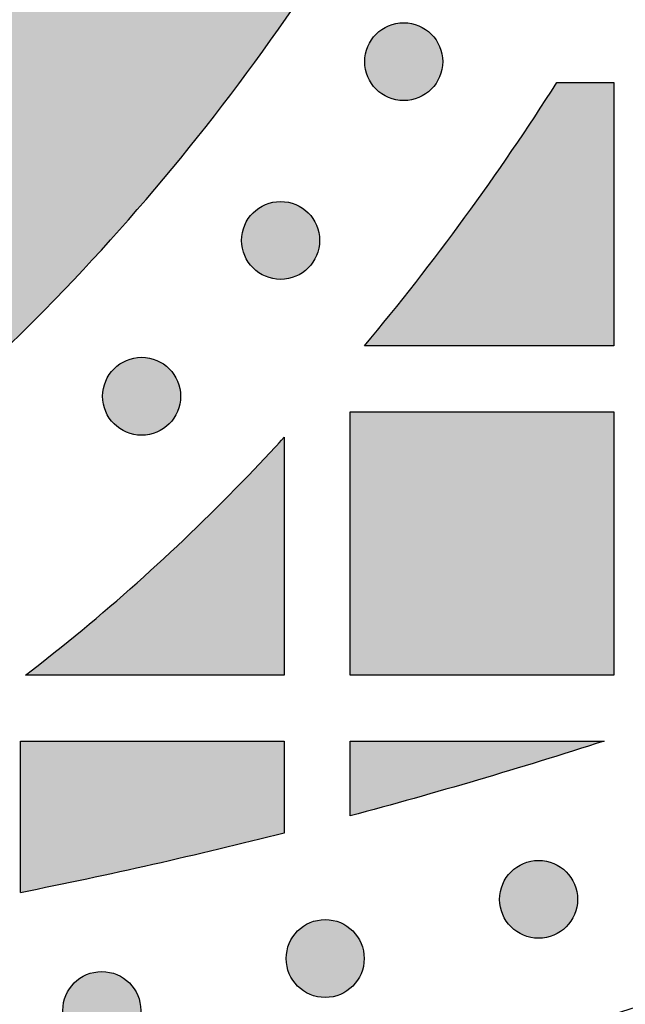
# Model space of a CAD drawing. Header units: millimetres. Extents: x -3873 to -97, y 912 to 4165.
# Tile 403 of 656: x -1608 to -1581, y 2670 to 2714. Entities that reach past the tile are written whole.
import ezdxf

# ---------------------------------------------------------------- set-up
doc = ezdxf.new("R2010")
doc.units = ezdxf.units.MM
doc.layers.add('pattern', color=7, linetype='Continuous', true_color=0x000000)

msp = doc.modelspace()

# ---------------------------------------------------------------- hatches: boundary and pattern name
at = {"layer": 'pattern'}
for points in [[(-1627.374, 2686.557), (-1625.959, 2687.297), (-1624.558, 2688.068), (-1623.172, 2688.868), (-1621.8, 2689.698), (-1620.445, 2690.556), (-1619.107, 2691.443), (-1617.787, 2692.358), (-1616.486, 2693.3), (-1615.205, 2694.269), (-1613.945, 2695.264), (-1612.706, 2696.284), (-1611.488, 2697.329), (-1610.294, 2698.398), (-1609.124, 2699.49), (-1607.977, 2700.605), (-1606.856, 2701.742), (-1605.178, 2703.519), (-1603.539, 2705.34), (-1601.942, 2707.203), (-1600.387, 2709.106), (-1598.877, 2711.049), (-1597.413, 2713.028), (-1595.996, 2715.044), (-1594.628, 2717.093), (-1593.309, 2719.175), (-1592.041, 2721.288), (-1590.824, 2723.429), (-1589.661, 2725.596), (-1588.551, 2727.789), (-1587.496, 2730.004), (-1586.495, 2732.24), (-1585.55, 2734.495), (-1591.943, 2751.184), (-1596.673, 2739), (-1597.507, 2737.01), (-1598.39, 2735.036), (-1599.322, 2733.08), (-1600.302, 2731.144), (-1601.329, 2729.23), (-1602.403, 2727.34), (-1603.522, 2725.475), (-1604.687, 2723.637), (-1605.895, 2721.827), (-1607.146, 2720.048), (-1608.439, 2718.3), (-1609.772, 2716.585), (-1611.144, 2714.904), (-1612.555, 2713.26), (-1614.001, 2711.652), (-1615.483, 2710.083), (-1616.431, 2709.122), (-1617.4, 2708.179), (-1618.39, 2707.256), (-1619.4, 2706.352), (-1620.428, 2705.469), (-1621.476, 2704.606), (-1622.542, 2703.765), (-1623.625, 2702.946), (-1624.725, 2702.15), (-1625.841, 2701.376), (-1626.972, 2700.626), (-1628.117, 2699.901), (-1629.277, 2699.199), (-1630.449, 2698.523), (-1631.634, 2697.871), (-1632.829, 2697.245), (-1634.103, 2696.618), (-1635.399, 2696.027), (-1636.715, 2695.473), (-1638.049, 2694.957), (-1639.401, 2694.479), (-1640.768, 2694.041), (-1642.148, 2693.643), (-1643.541, 2693.287), (-1644.943, 2692.971), (-1646.353, 2692.697), (-1647.77, 2692.466), (-1649.191, 2692.277), (-1650.614, 2692.129), (-1652.038, 2692.025), (-1653.461, 2691.962), (-1654.88, 2691.941), (-1656.3, 2691.963), (-1657.723, 2692.027), (-1659.146, 2692.133), (-1660.57, 2692.281), (-1661.99, 2692.471), (-1663.407, 2692.704), (-1664.817, 2692.979), (-1666.219, 2693.295), (-1667.611, 2693.653), (-1668.991, 2694.052), (-1670.357, 2694.491), (-1671.709, 2694.97), (-1673.043, 2695.487), (-1674.358, 2696.043), (-1675.653, 2696.635), (-1676.927, 2697.263), (-1678.122, 2697.889), (-1679.306, 2698.542), (-1680.478, 2699.219), (-1681.637, 2699.922), (-1682.782, 2700.648), (-1683.912, 2701.399), (-1685.028, 2702.173), (-1686.127, 2702.971), (-1687.209, 2703.791), (-1688.274, 2704.632), (-1689.321, 2705.496), (-1690.35, 2706.38), (-1691.358, 2707.285), (-1692.347, 2708.209), (-1693.316, 2709.152), (-1694.263, 2710.114), (-1695.744, 2711.684), (-1697.189, 2713.293), (-1698.598, 2714.939), (-1699.969, 2716.621), (-1701.301, 2718.336), (-1702.592, 2720.085), (-1703.842, 2721.866), (-1705.049, 2723.676), (-1706.212, 2725.515), (-1707.33, 2727.381), (-1708.402, 2729.272), (-1709.428, 2731.187), (-1710.406, 2733.124), (-1711.336, 2735.08), (-1712.218, 2737.055), (-1713.051, 2739.046), (-1717.77, 2751.234), (-1724.176, 2734.55), (-1723.233, 2732.294), (-1722.235, 2730.057), (-1721.181, 2727.841), (-1720.073, 2725.648), (-1718.911, 2723.479), (-1717.697, 2721.337), (-1716.43, 2719.224), (-1715.113, 2717.141), (-1713.746, 2715.09), (-1712.331, 2713.074), (-1710.868, 2711.093), (-1709.36, 2709.149), (-1707.807, 2707.245), (-1706.211, 2705.381), (-1704.574, 2703.559), (-1702.897, 2701.78), (-1701.776, 2700.642), (-1700.631, 2699.527), (-1699.461, 2698.433), (-1698.268, 2697.363), (-1697.052, 2696.317), (-1695.813, 2695.296), (-1694.553, 2694.3), (-1693.273, 2693.33), (-1691.973, 2692.387), (-1690.654, 2691.472), (-1689.316, 2690.584), (-1687.962, 2689.724), (-1686.591, 2688.893), (-1685.205, 2688.092), (-1683.805, 2687.32), (-1682.391, 2686.579), (-1680.802, 2685.795), (-1679.186, 2685.057), (-1677.545, 2684.364), (-1675.88, 2683.718), (-1674.195, 2683.121), (-1672.49, 2682.574), (-1670.768, 2682.076), (-1669.031, 2681.63), (-1667.282, 2681.235), (-1665.523, 2680.892), (-1663.756, 2680.602), (-1661.983, 2680.365), (-1660.208, 2680.18), (-1658.431, 2680.048), (-1656.656, 2679.968), (-1654.885, 2679.941), (-1653.114, 2679.967), (-1651.339, 2680.045), (-1649.562, 2680.176), (-1647.786, 2680.359), (-1646.014, 2680.595), (-1644.246, 2680.884), (-1642.487, 2681.225), (-1640.737, 2681.619), (-1639, 2682.064), (-1637.278, 2682.56), (-1635.573, 2683.106), (-1633.887, 2683.702), (-1632.222, 2684.346), (-1630.58, 2685.037), (-1628.963, 2685.775)], [(-1592.243, 2711.312), (-1592.214, 2711.285), (-1592.185, 2711.258), (-1592.155, 2711.231), (-1592.125, 2711.205), (-1592.093, 2711.179), (-1592.061, 2711.154), (-1592.027, 2711.129), (-1591.993, 2711.105), (-1591.958, 2711.082), (-1591.923, 2711.059), (-1591.886, 2711.037), (-1591.849, 2711.016), (-1591.811, 2710.995), (-1591.772, 2710.976), (-1591.733, 2710.957), (-1591.693, 2710.939), (-1591.652, 2710.922), (-1591.61, 2710.906), (-1591.569, 2710.891), (-1591.526, 2710.876), (-1591.483, 2710.863), (-1591.44, 2710.851), (-1591.396, 2710.84), (-1591.351, 2710.83), (-1591.307, 2710.822), (-1591.262, 2710.814), (-1591.217, 2710.808), (-1591.171, 2710.802), (-1591.125, 2710.798), (-1591.08, 2710.795), (-1591.034, 2710.793), (-1590.988, 2710.793), (-1590.942, 2710.793), (-1590.896, 2710.795), (-1590.85, 2710.798), (-1590.805, 2710.802), (-1590.759, 2710.808), (-1590.714, 2710.814), (-1590.669, 2710.822), (-1590.624, 2710.831), (-1590.58, 2710.84), (-1590.536, 2710.851), (-1590.493, 2710.863), (-1590.45, 2710.877), (-1590.407, 2710.891), (-1590.365, 2710.906), (-1590.324, 2710.922), (-1590.283, 2710.939), (-1590.243, 2710.957), (-1590.204, 2710.976), (-1590.165, 2710.995), (-1590.127, 2711.016), (-1590.09, 2711.037), (-1590.053, 2711.059), (-1590.017, 2711.082), (-1589.982, 2711.105), (-1589.948, 2711.129), (-1589.915, 2711.154), (-1589.883, 2711.179), (-1589.851, 2711.205), (-1589.82, 2711.231), (-1589.79, 2711.258), (-1589.761, 2711.285), (-1589.733, 2711.313), (-1589.706, 2711.341), (-1589.679, 2711.37), (-1589.652, 2711.4), (-1589.626, 2711.43), (-1589.6, 2711.462), (-1589.575, 2711.495), (-1589.55, 2711.528), (-1589.526, 2711.562), (-1589.503, 2711.597), (-1589.48, 2711.633), (-1589.458, 2711.669), (-1589.437, 2711.706), (-1589.416, 2711.744), (-1589.396, 2711.783), (-1589.378, 2711.823), (-1589.36, 2711.863), (-1589.343, 2711.903), (-1589.326, 2711.945), (-1589.311, 2711.987), (-1589.297, 2712.029), (-1589.284, 2712.072), (-1589.272, 2712.116), (-1589.261, 2712.159), (-1589.251, 2712.204), (-1589.243, 2712.248), (-1589.235, 2712.293), (-1589.228, 2712.339), (-1589.223, 2712.384), (-1589.219, 2712.43), (-1589.216, 2712.476), (-1589.214, 2712.521), (-1589.214, 2712.567), (-1589.214, 2712.613), (-1589.216, 2712.659), (-1589.219, 2712.705), (-1589.223, 2712.751), (-1589.229, 2712.796), (-1589.235, 2712.841), (-1589.243, 2712.886), (-1589.251, 2712.931), (-1589.261, 2712.975), (-1589.272, 2713.019), (-1589.284, 2713.063), (-1589.297, 2713.106), (-1589.311, 2713.148), (-1589.327, 2713.19), (-1589.343, 2713.231), (-1589.36, 2713.272), (-1589.378, 2713.312), (-1589.396, 2713.352), (-1589.416, 2713.39), (-1589.437, 2713.428), (-1589.458, 2713.466), (-1589.48, 2713.502), (-1589.503, 2713.538), (-1589.526, 2713.573), (-1589.55, 2713.607), (-1589.575, 2713.64), (-1589.6, 2713.673), (-1589.626, 2713.704), (-1589.652, 2713.735), (-1589.679, 2713.765), (-1589.706, 2713.794), (-1589.733, 2713.822), (-1589.762, 2713.849), (-1589.791, 2713.877), (-1589.821, 2713.903), (-1589.851, 2713.93), (-1589.883, 2713.955), (-1589.915, 2713.981), (-1589.949, 2714.005), (-1589.983, 2714.029), (-1590.018, 2714.053), (-1590.053, 2714.075), (-1590.09, 2714.097), (-1590.127, 2714.119), (-1590.165, 2714.139), (-1590.204, 2714.159), (-1590.243, 2714.178), (-1590.283, 2714.196), (-1590.324, 2714.213), (-1590.366, 2714.229), (-1590.407, 2714.244), (-1590.45, 2714.258), (-1590.493, 2714.271), (-1590.536, 2714.283), (-1590.58, 2714.294), (-1590.625, 2714.304), (-1590.669, 2714.313), (-1590.714, 2714.32), (-1590.759, 2714.327), (-1590.805, 2714.332), (-1590.851, 2714.336), (-1590.896, 2714.339), (-1590.942, 2714.341), (-1590.988, 2714.341), (-1591.034, 2714.341), (-1591.08, 2714.339), (-1591.126, 2714.336), (-1591.171, 2714.332), (-1591.217, 2714.327), (-1591.262, 2714.32), (-1591.307, 2714.313), (-1591.352, 2714.304), (-1591.396, 2714.294), (-1591.44, 2714.283), (-1591.483, 2714.271), (-1591.526, 2714.258), (-1591.569, 2714.244), (-1591.611, 2714.229), (-1591.652, 2714.213), (-1591.693, 2714.195), (-1591.733, 2714.178), (-1591.772, 2714.159), (-1591.811, 2714.139), (-1591.849, 2714.119), (-1591.886, 2714.097), (-1591.923, 2714.075), (-1591.959, 2714.052), (-1591.993, 2714.029), (-1592.028, 2714.005), (-1592.061, 2713.98), (-1592.093, 2713.955), (-1592.125, 2713.929), (-1592.156, 2713.903), (-1592.186, 2713.876), (-1592.215, 2713.849), (-1592.243, 2713.822), (-1592.27, 2713.794), (-1592.297, 2713.765), (-1592.324, 2713.735), (-1592.35, 2713.704), (-1592.376, 2713.672), (-1592.401, 2713.64), (-1592.426, 2713.607), (-1592.45, 2713.572), (-1592.473, 2713.538), (-1592.496, 2713.502), (-1592.518, 2713.465), (-1592.539, 2713.428), (-1592.56, 2713.39), (-1592.58, 2713.351), (-1592.598, 2713.312), (-1592.616, 2713.272), (-1592.633, 2713.231), (-1592.65, 2713.19), (-1592.665, 2713.148), (-1592.679, 2713.105), (-1592.692, 2713.062), (-1592.704, 2713.019), (-1592.715, 2712.975), (-1592.725, 2712.931), (-1592.733, 2712.886), (-1592.741, 2712.841), (-1592.748, 2712.796), (-1592.753, 2712.75), (-1592.757, 2712.705), (-1592.76, 2712.659), (-1592.762, 2712.613), (-1592.762, 2712.567), (-1592.762, 2712.521), (-1592.76, 2712.475), (-1592.757, 2712.429), (-1592.753, 2712.384), (-1592.747, 2712.338), (-1592.741, 2712.293), (-1592.733, 2712.248), (-1592.725, 2712.203), (-1592.715, 2712.159), (-1592.704, 2712.115), (-1592.692, 2712.072), (-1592.679, 2712.029), (-1592.665, 2711.986), (-1592.649, 2711.944), (-1592.633, 2711.903), (-1592.616, 2711.862), (-1592.598, 2711.822), (-1592.58, 2711.783), (-1592.56, 2711.744), (-1592.539, 2711.706), (-1592.518, 2711.669), (-1592.496, 2711.632), (-1592.473, 2711.597), (-1592.45, 2711.562), (-1592.426, 2711.528), (-1592.401, 2711.494), (-1592.376, 2711.462), (-1592.35, 2711.43), (-1592.324, 2711.4), (-1592.297, 2711.37), (-1592.27, 2711.341)], [(-1584.016, 2711.62), (-1581.425, 2711.621), (-1581.424, 2699.621), (-1592.776, 2699.62), (-1590.442, 2702.511), (-1588.201, 2705.478), (-1586.058, 2708.516)], [(-1597.846, 2703.169), (-1597.818, 2703.141), (-1597.789, 2703.114), (-1597.759, 2703.087), (-1597.728, 2703.061), (-1597.696, 2703.035), (-1597.664, 2703.01), (-1597.631, 2702.985), (-1597.597, 2702.961), (-1597.562, 2702.938), (-1597.526, 2702.915), (-1597.489, 2702.893), (-1597.452, 2702.872), (-1597.414, 2702.851), (-1597.375, 2702.832), (-1597.336, 2702.813), (-1597.296, 2702.795), (-1597.255, 2702.778), (-1597.214, 2702.762), (-1597.172, 2702.747), (-1597.129, 2702.733), (-1597.086, 2702.72), (-1597.043, 2702.708), (-1596.999, 2702.697), (-1596.955, 2702.687), (-1596.91, 2702.678), (-1596.865, 2702.67), (-1596.82, 2702.664), (-1596.774, 2702.659), (-1596.729, 2702.654), (-1596.683, 2702.651), (-1596.637, 2702.65), (-1596.591, 2702.649), (-1596.545, 2702.65), (-1596.499, 2702.651), (-1596.454, 2702.654), (-1596.408, 2702.659), (-1596.362, 2702.664), (-1596.317, 2702.67), (-1596.272, 2702.678), (-1596.228, 2702.687), (-1596.183, 2702.697), (-1596.139, 2702.708), (-1596.096, 2702.72), (-1596.053, 2702.733), (-1596.01, 2702.747), (-1595.969, 2702.762), (-1595.927, 2702.778), (-1595.886, 2702.795), (-1595.846, 2702.813), (-1595.807, 2702.832), (-1595.768, 2702.852), (-1595.73, 2702.872), (-1595.693, 2702.893), (-1595.656, 2702.915), (-1595.621, 2702.938), (-1595.586, 2702.961), (-1595.552, 2702.986), (-1595.518, 2703.01), (-1595.486, 2703.035), (-1595.454, 2703.061), (-1595.424, 2703.087), (-1595.394, 2703.114), (-1595.365, 2703.141), (-1595.337, 2703.169), (-1595.309, 2703.197), (-1595.282, 2703.226), (-1595.255, 2703.256), (-1595.229, 2703.287), (-1595.203, 2703.318), (-1595.178, 2703.351), (-1595.153, 2703.384), (-1595.129, 2703.418), (-1595.106, 2703.453), (-1595.083, 2703.489), (-1595.061, 2703.525), (-1595.04, 2703.563), (-1595.019, 2703.601), (-1595, 2703.639), (-1594.981, 2703.679), (-1594.963, 2703.719), (-1594.946, 2703.76), (-1594.93, 2703.801), (-1594.915, 2703.843), (-1594.901, 2703.885), (-1594.887, 2703.928), (-1594.875, 2703.972), (-1594.864, 2704.016), (-1594.855, 2704.06), (-1594.846, 2704.105), (-1594.838, 2704.15), (-1594.832, 2704.195), (-1594.826, 2704.24), (-1594.822, 2704.286), (-1594.819, 2704.332), (-1594.818, 2704.378), (-1594.817, 2704.424), (-1594.818, 2704.469), (-1594.819, 2704.515), (-1594.822, 2704.561), (-1594.827, 2704.607), (-1594.832, 2704.652), (-1594.838, 2704.697), (-1594.846, 2704.742), (-1594.855, 2704.787), (-1594.865, 2704.831), (-1594.876, 2704.875), (-1594.888, 2704.919), (-1594.901, 2704.962), (-1594.915, 2705.004), (-1594.93, 2705.046), (-1594.946, 2705.087), (-1594.963, 2705.128), (-1594.981, 2705.168), (-1595, 2705.208), (-1595.019, 2705.246), (-1595.04, 2705.284), (-1595.061, 2705.322), (-1595.083, 2705.358), (-1595.106, 2705.394), (-1595.129, 2705.429), (-1595.153, 2705.463), (-1595.178, 2705.496), (-1595.203, 2705.529), (-1595.229, 2705.56), (-1595.255, 2705.591), (-1595.282, 2705.621), (-1595.309, 2705.65), (-1595.337, 2705.678), (-1595.365, 2705.706), (-1595.394, 2705.733), (-1595.424, 2705.76), (-1595.455, 2705.786), (-1595.486, 2705.812), (-1595.519, 2705.837), (-1595.552, 2705.861), (-1595.586, 2705.885), (-1595.621, 2705.909), (-1595.657, 2705.932), (-1595.693, 2705.954), (-1595.73, 2705.975), (-1595.768, 2705.995), (-1595.807, 2706.015), (-1595.847, 2706.034), (-1595.887, 2706.052), (-1595.927, 2706.069), (-1595.969, 2706.085), (-1596.011, 2706.1), (-1596.053, 2706.114), (-1596.096, 2706.127), (-1596.14, 2706.139), (-1596.184, 2706.15), (-1596.228, 2706.16), (-1596.273, 2706.169), (-1596.317, 2706.176), (-1596.363, 2706.183), (-1596.408, 2706.188), (-1596.454, 2706.192), (-1596.5, 2706.195), (-1596.546, 2706.197), (-1596.591, 2706.198), (-1596.637, 2706.197), (-1596.683, 2706.195), (-1596.729, 2706.192), (-1596.775, 2706.188), (-1596.82, 2706.183), (-1596.865, 2706.176), (-1596.91, 2706.169), (-1596.955, 2706.16), (-1596.999, 2706.15), (-1597.043, 2706.139), (-1597.087, 2706.127), (-1597.13, 2706.114), (-1597.172, 2706.1), (-1597.214, 2706.085), (-1597.255, 2706.069), (-1597.296, 2706.052), (-1597.336, 2706.034), (-1597.376, 2706.015), (-1597.414, 2705.995), (-1597.452, 2705.975), (-1597.49, 2705.953), (-1597.526, 2705.931), (-1597.562, 2705.909), (-1597.597, 2705.885), (-1597.631, 2705.861), (-1597.664, 2705.837), (-1597.697, 2705.811), (-1597.728, 2705.786), (-1597.759, 2705.759), (-1597.789, 2705.733), (-1597.818, 2705.705), (-1597.846, 2705.678), (-1597.874, 2705.65), (-1597.901, 2705.621), (-1597.927, 2705.591), (-1597.954, 2705.56), (-1597.979, 2705.528), (-1598.005, 2705.496), (-1598.029, 2705.463), (-1598.053, 2705.429), (-1598.077, 2705.394), (-1598.099, 2705.358), (-1598.122, 2705.321), (-1598.143, 2705.284), (-1598.163, 2705.246), (-1598.183, 2705.207), (-1598.202, 2705.168), (-1598.22, 2705.128), (-1598.237, 2705.087), (-1598.253, 2705.046), (-1598.268, 2705.004), (-1598.282, 2704.961), (-1598.295, 2704.918), (-1598.307, 2704.875), (-1598.318, 2704.831), (-1598.328, 2704.787), (-1598.337, 2704.742), (-1598.344, 2704.697), (-1598.351, 2704.652), (-1598.356, 2704.606), (-1598.36, 2704.561), (-1598.363, 2704.515), (-1598.365, 2704.469), (-1598.366, 2704.423), (-1598.365, 2704.377), (-1598.363, 2704.331), (-1598.36, 2704.286), (-1598.356, 2704.24), (-1598.351, 2704.195), (-1598.344, 2704.149), (-1598.337, 2704.104), (-1598.328, 2704.06), (-1598.318, 2704.015), (-1598.307, 2703.971), (-1598.295, 2703.928), (-1598.282, 2703.885), (-1598.268, 2703.843), (-1598.253, 2703.801), (-1598.237, 2703.759), (-1598.22, 2703.719), (-1598.202, 2703.678), (-1598.183, 2703.639), (-1598.163, 2703.6), (-1598.143, 2703.562), (-1598.121, 2703.525), (-1598.099, 2703.489), (-1598.077, 2703.453), (-1598.053, 2703.418), (-1598.029, 2703.384), (-1598.004, 2703.35), (-1597.979, 2703.318), (-1597.953, 2703.286), (-1597.927, 2703.256), (-1597.901, 2703.226), (-1597.873, 2703.197)], [(-1604.172, 2696.07), (-1604.143, 2696.042), (-1604.114, 2696.015), (-1604.085, 2695.988), (-1604.054, 2695.962), (-1604.022, 2695.936), (-1603.99, 2695.911), (-1603.956, 2695.887), (-1603.922, 2695.862), (-1603.887, 2695.839), (-1603.852, 2695.816), (-1603.815, 2695.794), (-1603.778, 2695.773), (-1603.74, 2695.753), (-1603.701, 2695.733), (-1603.662, 2695.714), (-1603.622, 2695.696), (-1603.581, 2695.679), (-1603.54, 2695.663), (-1603.498, 2695.648), (-1603.455, 2695.634), (-1603.412, 2695.621), (-1603.369, 2695.609), (-1603.325, 2695.598), (-1603.28, 2695.588), (-1603.236, 2695.579), (-1603.191, 2695.572), (-1603.146, 2695.565), (-1603.1, 2695.56), (-1603.055, 2695.556), (-1603.009, 2695.553), (-1602.963, 2695.551), (-1602.917, 2695.55), (-1602.871, 2695.551), (-1602.825, 2695.553), (-1602.779, 2695.556), (-1602.734, 2695.56), (-1602.688, 2695.565), (-1602.643, 2695.572), (-1602.598, 2695.579), (-1602.553, 2695.588), (-1602.509, 2695.598), (-1602.465, 2695.609), (-1602.422, 2695.621), (-1602.379, 2695.634), (-1602.336, 2695.648), (-1602.294, 2695.663), (-1602.253, 2695.679), (-1602.212, 2695.696), (-1602.172, 2695.714), (-1602.133, 2695.733), (-1602.094, 2695.753), (-1602.056, 2695.773), (-1602.019, 2695.794), (-1601.982, 2695.817), (-1601.946, 2695.839), (-1601.912, 2695.863), (-1601.877, 2695.887), (-1601.844, 2695.911), (-1601.812, 2695.937), (-1601.78, 2695.962), (-1601.749, 2695.989), (-1601.72, 2696.015), (-1601.69, 2696.042), (-1601.662, 2696.07), (-1601.635, 2696.098), (-1601.608, 2696.127), (-1601.581, 2696.157), (-1601.555, 2696.188), (-1601.529, 2696.219), (-1601.504, 2696.252), (-1601.479, 2696.285), (-1601.455, 2696.319), (-1601.432, 2696.354), (-1601.409, 2696.39), (-1601.387, 2696.426), (-1601.366, 2696.464), (-1601.345, 2696.502), (-1601.325, 2696.54), (-1601.307, 2696.58), (-1601.289, 2696.62), (-1601.272, 2696.661), (-1601.256, 2696.702), (-1601.24, 2696.744), (-1601.226, 2696.786), (-1601.213, 2696.829), (-1601.201, 2696.873), (-1601.19, 2696.917), (-1601.18, 2696.961), (-1601.172, 2697.006), (-1601.164, 2697.051), (-1601.158, 2697.096), (-1601.152, 2697.141), (-1601.148, 2697.187), (-1601.145, 2697.233), (-1601.143, 2697.279), (-1601.143, 2697.325), (-1601.143, 2697.371), (-1601.145, 2697.416), (-1601.148, 2697.462), (-1601.152, 2697.508), (-1601.158, 2697.553), (-1601.164, 2697.599), (-1601.172, 2697.644), (-1601.18, 2697.688), (-1601.19, 2697.733), (-1601.201, 2697.776), (-1601.213, 2697.82), (-1601.226, 2697.863), (-1601.241, 2697.905), (-1601.256, 2697.947), (-1601.272, 2697.989), (-1601.289, 2698.029), (-1601.307, 2698.069), (-1601.326, 2698.109), (-1601.345, 2698.148), (-1601.366, 2698.186), (-1601.387, 2698.223), (-1601.409, 2698.259), (-1601.432, 2698.295), (-1601.455, 2698.33), (-1601.479, 2698.364), (-1601.504, 2698.397), (-1601.529, 2698.43), (-1601.555, 2698.461), (-1601.581, 2698.492), (-1601.608, 2698.522), (-1601.635, 2698.551), (-1601.663, 2698.579), (-1601.691, 2698.607), (-1601.72, 2698.634), (-1601.75, 2698.661), (-1601.78, 2698.687), (-1601.812, 2698.713), (-1601.844, 2698.738), (-1601.878, 2698.763), (-1601.912, 2698.787), (-1601.947, 2698.81), (-1601.982, 2698.833), (-1602.019, 2698.855), (-1602.056, 2698.876), (-1602.094, 2698.897), (-1602.133, 2698.916), (-1602.172, 2698.935), (-1602.212, 2698.953), (-1602.253, 2698.97), (-1602.295, 2698.986), (-1602.337, 2699.001), (-1602.379, 2699.015), (-1602.422, 2699.028), (-1602.465, 2699.04), (-1602.509, 2699.051), (-1602.554, 2699.061), (-1602.598, 2699.07), (-1602.643, 2699.078), (-1602.688, 2699.084), (-1602.734, 2699.089), (-1602.78, 2699.094), (-1602.825, 2699.096), (-1602.871, 2699.098), (-1602.917, 2699.099), (-1602.963, 2699.098), (-1603.009, 2699.096), (-1603.055, 2699.093), (-1603.1, 2699.089), (-1603.146, 2699.084), (-1603.191, 2699.078), (-1603.236, 2699.07), (-1603.281, 2699.061), (-1603.325, 2699.051), (-1603.369, 2699.04), (-1603.412, 2699.028), (-1603.455, 2699.015), (-1603.498, 2699.001), (-1603.54, 2698.986), (-1603.581, 2698.97), (-1603.622, 2698.953), (-1603.662, 2698.935), (-1603.701, 2698.916), (-1603.74, 2698.896), (-1603.778, 2698.876), (-1603.815, 2698.855), (-1603.852, 2698.833), (-1603.888, 2698.81), (-1603.923, 2698.786), (-1603.957, 2698.762), (-1603.99, 2698.738), (-1604.022, 2698.712), (-1604.054, 2698.687), (-1604.085, 2698.66), (-1604.115, 2698.634), (-1604.144, 2698.607), (-1604.172, 2698.579), (-1604.199, 2698.551), (-1604.226, 2698.522), (-1604.253, 2698.492), (-1604.279, 2698.461), (-1604.305, 2698.43), (-1604.33, 2698.397), (-1604.355, 2698.364), (-1604.379, 2698.33), (-1604.403, 2698.295), (-1604.425, 2698.259), (-1604.447, 2698.223), (-1604.469, 2698.185), (-1604.489, 2698.147), (-1604.509, 2698.109), (-1604.528, 2698.069), (-1604.545, 2698.029), (-1604.562, 2697.988), (-1604.579, 2697.947), (-1604.594, 2697.905), (-1604.608, 2697.863), (-1604.621, 2697.82), (-1604.633, 2697.776), (-1604.644, 2697.732), (-1604.654, 2697.688), (-1604.662, 2697.643), (-1604.67, 2697.598), (-1604.677, 2697.553), (-1604.682, 2697.508), (-1604.686, 2697.462), (-1604.689, 2697.416), (-1604.691, 2697.37), (-1604.691, 2697.324), (-1604.691, 2697.278), (-1604.689, 2697.233), (-1604.686, 2697.187), (-1604.682, 2697.141), (-1604.677, 2697.096), (-1604.67, 2697.05), (-1604.662, 2697.005), (-1604.654, 2696.961), (-1604.644, 2696.917), (-1604.633, 2696.873), (-1604.621, 2696.829), (-1604.608, 2696.786), (-1604.594, 2696.744), (-1604.578, 2696.702), (-1604.562, 2696.66), (-1604.545, 2696.62), (-1604.527, 2696.58), (-1604.509, 2696.54), (-1604.489, 2696.501), (-1604.468, 2696.463), (-1604.447, 2696.426), (-1604.425, 2696.39), (-1604.402, 2696.354), (-1604.379, 2696.319), (-1604.355, 2696.285), (-1604.33, 2696.252), (-1604.305, 2696.219), (-1604.279, 2696.188), (-1604.253, 2696.157), (-1604.226, 2696.127), (-1604.199, 2696.098)], [(-1593.423, 2684.62), (-1593.424, 2696.62), (-1581.424, 2696.621), (-1581.423, 2684.621)], [(-1596.424, 2695.458), (-1596.423, 2684.619), (-1608.205, 2684.618), (-1606.906, 2685.635), (-1605.626, 2686.676), (-1604.364, 2687.74), (-1603.123, 2688.828), (-1601.901, 2689.939), (-1600.7, 2691.071), (-1599.521, 2692.226), (-1598.364, 2693.401)], [(-1596.422, 2677.43), (-1602.404, 2675.994), (-1608.422, 2674.713), (-1608.422, 2681.618), (-1596.423, 2681.619)], [(-1593.422, 2678.212), (-1593.422, 2681.62), (-1581.865, 2681.621), (-1587.622, 2679.843)], [(-1586.103, 2673.154), (-1586.075, 2673.126), (-1586.046, 2673.099), (-1586.016, 2673.072), (-1585.985, 2673.046), (-1585.954, 2673.02), (-1585.921, 2672.995), (-1585.888, 2672.97), (-1585.854, 2672.946), (-1585.819, 2672.923), (-1585.783, 2672.9), (-1585.747, 2672.878), (-1585.71, 2672.857), (-1585.672, 2672.836), (-1585.633, 2672.817), (-1585.593, 2672.798), (-1585.553, 2672.78), (-1585.513, 2672.763), (-1585.471, 2672.747), (-1585.429, 2672.732), (-1585.387, 2672.718), (-1585.344, 2672.704), (-1585.3, 2672.692), (-1585.256, 2672.681), (-1585.212, 2672.672), (-1585.167, 2672.663), (-1585.123, 2672.655), (-1585.077, 2672.649), (-1585.032, 2672.643), (-1584.986, 2672.639), (-1584.94, 2672.636), (-1584.894, 2672.635), (-1584.849, 2672.634), (-1584.803, 2672.635), (-1584.757, 2672.636), (-1584.711, 2672.639), (-1584.665, 2672.644), (-1584.62, 2672.649), (-1584.575, 2672.655), (-1584.53, 2672.663), (-1584.485, 2672.672), (-1584.441, 2672.682), (-1584.397, 2672.693), (-1584.353, 2672.705), (-1584.31, 2672.718), (-1584.268, 2672.732), (-1584.226, 2672.747), (-1584.185, 2672.763), (-1584.144, 2672.78), (-1584.104, 2672.798), (-1584.064, 2672.817), (-1584.026, 2672.836), (-1583.988, 2672.857), (-1583.95, 2672.878), (-1583.914, 2672.9), (-1583.878, 2672.923), (-1583.843, 2672.946), (-1583.809, 2672.97), (-1583.776, 2672.995), (-1583.743, 2673.02), (-1583.712, 2673.046), (-1583.681, 2673.072), (-1583.651, 2673.099), (-1583.622, 2673.126), (-1583.594, 2673.154), (-1583.566, 2673.182), (-1583.539, 2673.211), (-1583.513, 2673.241), (-1583.486, 2673.272), (-1583.461, 2673.303), (-1583.435, 2673.336), (-1583.411, 2673.369), (-1583.387, 2673.403), (-1583.363, 2673.438), (-1583.341, 2673.474), (-1583.319, 2673.51), (-1583.297, 2673.547), (-1583.277, 2673.585), (-1583.257, 2673.624), (-1583.238, 2673.664), (-1583.22, 2673.704), (-1583.203, 2673.744), (-1583.187, 2673.786), (-1583.172, 2673.828), (-1583.158, 2673.87), (-1583.145, 2673.913), (-1583.133, 2673.957), (-1583.122, 2674.001), (-1583.112, 2674.045), (-1583.103, 2674.09), (-1583.096, 2674.134), (-1583.089, 2674.18), (-1583.084, 2674.225), (-1583.08, 2674.271), (-1583.077, 2674.317), (-1583.075, 2674.363), (-1583.074, 2674.408), (-1583.075, 2674.454), (-1583.077, 2674.5), (-1583.08, 2674.546), (-1583.084, 2674.592), (-1583.089, 2674.637), (-1583.096, 2674.682), (-1583.103, 2674.727), (-1583.112, 2674.772), (-1583.122, 2674.816), (-1583.133, 2674.86), (-1583.145, 2674.904), (-1583.158, 2674.947), (-1583.172, 2674.989), (-1583.187, 2675.031), (-1583.203, 2675.072), (-1583.22, 2675.113), (-1583.238, 2675.153), (-1583.257, 2675.193), (-1583.277, 2675.231), (-1583.297, 2675.269), (-1583.319, 2675.307), (-1583.341, 2675.343), (-1583.363, 2675.379), (-1583.387, 2675.414), (-1583.411, 2675.448), (-1583.436, 2675.481), (-1583.461, 2675.514), (-1583.487, 2675.545), (-1583.513, 2675.576), (-1583.54, 2675.606), (-1583.567, 2675.635), (-1583.594, 2675.663), (-1583.622, 2675.691), (-1583.651, 2675.718), (-1583.681, 2675.744), (-1583.712, 2675.771), (-1583.744, 2675.796), (-1583.776, 2675.822), (-1583.809, 2675.846), (-1583.843, 2675.87), (-1583.878, 2675.894), (-1583.914, 2675.916), (-1583.951, 2675.939), (-1583.988, 2675.96), (-1584.026, 2675.98), (-1584.065, 2676), (-1584.104, 2676.019), (-1584.144, 2676.037), (-1584.185, 2676.054), (-1584.226, 2676.07), (-1584.268, 2676.085), (-1584.311, 2676.099), (-1584.354, 2676.112), (-1584.397, 2676.124), (-1584.441, 2676.135), (-1584.485, 2676.145), (-1584.53, 2676.154), (-1584.575, 2676.161), (-1584.62, 2676.168), (-1584.666, 2676.173), (-1584.711, 2676.177), (-1584.757, 2676.18), (-1584.803, 2676.182), (-1584.849, 2676.183), (-1584.895, 2676.182), (-1584.941, 2676.18), (-1584.986, 2676.177), (-1585.032, 2676.173), (-1585.078, 2676.168), (-1585.123, 2676.161), (-1585.168, 2676.154), (-1585.212, 2676.145), (-1585.257, 2676.135), (-1585.301, 2676.124), (-1585.344, 2676.112), (-1585.387, 2676.099), (-1585.43, 2676.085), (-1585.471, 2676.07), (-1585.513, 2676.054), (-1585.554, 2676.037), (-1585.594, 2676.019), (-1585.633, 2676), (-1585.672, 2675.98), (-1585.71, 2675.96), (-1585.747, 2675.938), (-1585.784, 2675.916), (-1585.819, 2675.894), (-1585.854, 2675.87), (-1585.888, 2675.846), (-1585.922, 2675.821), (-1585.954, 2675.796), (-1585.986, 2675.77), (-1586.016, 2675.744), (-1586.046, 2675.718), (-1586.075, 2675.69), (-1586.103, 2675.663), (-1586.131, 2675.635), (-1586.158, 2675.606), (-1586.185, 2675.576), (-1586.211, 2675.545), (-1586.237, 2675.513), (-1586.262, 2675.481), (-1586.287, 2675.448), (-1586.311, 2675.414), (-1586.334, 2675.379), (-1586.357, 2675.343), (-1586.379, 2675.306), (-1586.4, 2675.269), (-1586.421, 2675.231), (-1586.44, 2675.192), (-1586.459, 2675.153), (-1586.477, 2675.113), (-1586.494, 2675.072), (-1586.51, 2675.031), (-1586.525, 2674.989), (-1586.539, 2674.946), (-1586.553, 2674.903), (-1586.565, 2674.86), (-1586.576, 2674.816), (-1586.585, 2674.772), (-1586.594, 2674.727), (-1586.602, 2674.682), (-1586.608, 2674.637), (-1586.614, 2674.591), (-1586.618, 2674.546), (-1586.621, 2674.5), (-1586.622, 2674.454), (-1586.623, 2674.408), (-1586.622, 2674.362), (-1586.621, 2674.316), (-1586.618, 2674.271), (-1586.614, 2674.225), (-1586.608, 2674.179), (-1586.602, 2674.134), (-1586.594, 2674.089), (-1586.585, 2674.045), (-1586.575, 2674), (-1586.564, 2673.956), (-1586.552, 2673.913), (-1586.539, 2673.87), (-1586.525, 2673.827), (-1586.51, 2673.786), (-1586.494, 2673.744), (-1586.477, 2673.703), (-1586.459, 2673.663), (-1586.44, 2673.624), (-1586.421, 2673.585), (-1586.4, 2673.547), (-1586.379, 2673.51), (-1586.357, 2673.473), (-1586.334, 2673.438), (-1586.311, 2673.403), (-1586.287, 2673.369), (-1586.262, 2673.335), (-1586.237, 2673.303), (-1586.211, 2673.271), (-1586.185, 2673.241), (-1586.158, 2673.211), (-1586.131, 2673.182)], [(-1595.815, 2670.458), (-1595.787, 2670.43), (-1595.758, 2670.403), (-1595.728, 2670.376), (-1595.697, 2670.35), (-1595.666, 2670.324), (-1595.633, 2670.299), (-1595.6, 2670.275), (-1595.566, 2670.25), (-1595.531, 2670.227), (-1595.495, 2670.204), (-1595.459, 2670.182), (-1595.422, 2670.161), (-1595.384, 2670.141), (-1595.345, 2670.121), (-1595.305, 2670.102), (-1595.265, 2670.084), (-1595.225, 2670.067), (-1595.183, 2670.051), (-1595.141, 2670.036), (-1595.099, 2670.022), (-1595.056, 2670.009), (-1595.012, 2669.997), (-1594.969, 2669.986), (-1594.924, 2669.976), (-1594.88, 2669.967), (-1594.835, 2669.959), (-1594.789, 2669.953), (-1594.744, 2669.948), (-1594.698, 2669.944), (-1594.652, 2669.941), (-1594.607, 2669.939), (-1594.561, 2669.938), (-1594.515, 2669.939), (-1594.469, 2669.941), (-1594.423, 2669.944), (-1594.377, 2669.948), (-1594.332, 2669.953), (-1594.287, 2669.96), (-1594.242, 2669.967), (-1594.197, 2669.976), (-1594.153, 2669.986), (-1594.109, 2669.997), (-1594.065, 2670.009), (-1594.022, 2670.022), (-1593.98, 2670.036), (-1593.938, 2670.051), (-1593.897, 2670.067), (-1593.856, 2670.084), (-1593.816, 2670.102), (-1593.776, 2670.121), (-1593.738, 2670.141), (-1593.7, 2670.161), (-1593.662, 2670.182), (-1593.626, 2670.204), (-1593.59, 2670.227), (-1593.555, 2670.251), (-1593.521, 2670.275), (-1593.488, 2670.299), (-1593.455, 2670.325), (-1593.424, 2670.35), (-1593.393, 2670.377), (-1593.363, 2670.403), (-1593.334, 2670.43), (-1593.306, 2670.458), (-1593.279, 2670.486), (-1593.251, 2670.515), (-1593.225, 2670.545), (-1593.198, 2670.576), (-1593.173, 2670.607), (-1593.147, 2670.64), (-1593.123, 2670.673), (-1593.099, 2670.707), (-1593.075, 2670.742), (-1593.053, 2670.778), (-1593.031, 2670.814), (-1593.009, 2670.852), (-1592.989, 2670.89), (-1592.969, 2670.928), (-1592.95, 2670.968), (-1592.932, 2671.008), (-1592.915, 2671.049), (-1592.899, 2671.09), (-1592.884, 2671.132), (-1592.87, 2671.174), (-1592.857, 2671.217), (-1592.845, 2671.261), (-1592.834, 2671.305), (-1592.824, 2671.349), (-1592.815, 2671.394), (-1592.808, 2671.439), (-1592.801, 2671.484), (-1592.796, 2671.529), (-1592.792, 2671.575), (-1592.789, 2671.621), (-1592.787, 2671.667), (-1592.786, 2671.713), (-1592.787, 2671.759), (-1592.789, 2671.804), (-1592.792, 2671.85), (-1592.796, 2671.896), (-1592.801, 2671.941), (-1592.808, 2671.987), (-1592.815, 2672.032), (-1592.824, 2672.076), (-1592.834, 2672.121), (-1592.845, 2672.164), (-1592.857, 2672.208), (-1592.87, 2672.251), (-1592.884, 2672.293), (-1592.899, 2672.335), (-1592.915, 2672.377), (-1592.932, 2672.417), (-1592.95, 2672.457), (-1592.969, 2672.497), (-1592.989, 2672.536), (-1593.009, 2672.574), (-1593.031, 2672.611), (-1593.053, 2672.647), (-1593.075, 2672.683), (-1593.099, 2672.718), (-1593.123, 2672.752), (-1593.148, 2672.785), (-1593.173, 2672.818), (-1593.199, 2672.849), (-1593.225, 2672.88), (-1593.252, 2672.91), (-1593.279, 2672.939), (-1593.306, 2672.967), (-1593.334, 2672.995), (-1593.363, 2673.022), (-1593.393, 2673.049), (-1593.424, 2673.075), (-1593.456, 2673.101), (-1593.488, 2673.126), (-1593.521, 2673.151), (-1593.556, 2673.175), (-1593.59, 2673.198), (-1593.626, 2673.221), (-1593.663, 2673.243), (-1593.7, 2673.264), (-1593.738, 2673.284), (-1593.777, 2673.304), (-1593.816, 2673.323), (-1593.856, 2673.341), (-1593.897, 2673.358), (-1593.938, 2673.374), (-1593.98, 2673.389), (-1594.023, 2673.403), (-1594.066, 2673.416), (-1594.109, 2673.428), (-1594.153, 2673.439), (-1594.197, 2673.449), (-1594.242, 2673.458), (-1594.287, 2673.466), (-1594.332, 2673.472), (-1594.378, 2673.477), (-1594.423, 2673.481), (-1594.469, 2673.484), (-1594.515, 2673.486), (-1594.561, 2673.487), (-1594.607, 2673.486), (-1594.653, 2673.484), (-1594.699, 2673.481), (-1594.744, 2673.477), (-1594.79, 2673.472), (-1594.835, 2673.466), (-1594.88, 2673.458), (-1594.925, 2673.449), (-1594.969, 2673.439), (-1595.013, 2673.428), (-1595.056, 2673.416), (-1595.099, 2673.403), (-1595.142, 2673.389), (-1595.184, 2673.374), (-1595.225, 2673.358), (-1595.266, 2673.341), (-1595.306, 2673.323), (-1595.345, 2673.304), (-1595.384, 2673.284), (-1595.422, 2673.264), (-1595.459, 2673.243), (-1595.496, 2673.221), (-1595.531, 2673.198), (-1595.566, 2673.174), (-1595.6, 2673.15), (-1595.634, 2673.126), (-1595.666, 2673.1), (-1595.698, 2673.075), (-1595.728, 2673.048), (-1595.758, 2673.022), (-1595.787, 2672.995), (-1595.816, 2672.967), (-1595.843, 2672.939), (-1595.87, 2672.91), (-1595.897, 2672.88), (-1595.923, 2672.849), (-1595.949, 2672.818), (-1595.974, 2672.785), (-1595.999, 2672.752), (-1596.023, 2672.718), (-1596.046, 2672.683), (-1596.069, 2672.647), (-1596.091, 2672.611), (-1596.112, 2672.573), (-1596.133, 2672.535), (-1596.152, 2672.497), (-1596.171, 2672.457), (-1596.189, 2672.417), (-1596.206, 2672.376), (-1596.222, 2672.335), (-1596.237, 2672.293), (-1596.252, 2672.251), (-1596.265, 2672.208), (-1596.277, 2672.164), (-1596.288, 2672.12), (-1596.297, 2672.076), (-1596.306, 2672.031), (-1596.314, 2671.986), (-1596.32, 2671.941), (-1596.326, 2671.896), (-1596.33, 2671.85), (-1596.333, 2671.804), (-1596.334, 2671.758), (-1596.335, 2671.712), (-1596.334, 2671.666), (-1596.333, 2671.621), (-1596.33, 2671.575), (-1596.326, 2671.529), (-1596.32, 2671.484), (-1596.314, 2671.438), (-1596.306, 2671.393), (-1596.297, 2671.349), (-1596.288, 2671.304), (-1596.277, 2671.261), (-1596.265, 2671.217), (-1596.251, 2671.174), (-1596.237, 2671.132), (-1596.222, 2671.09), (-1596.206, 2671.048), (-1596.189, 2671.008), (-1596.171, 2670.968), (-1596.152, 2670.928), (-1596.133, 2670.889), (-1596.112, 2670.851), (-1596.091, 2670.814), (-1596.069, 2670.778), (-1596.046, 2670.742), (-1596.023, 2670.707), (-1595.999, 2670.673), (-1595.974, 2670.64), (-1595.949, 2670.607), (-1595.923, 2670.576), (-1595.897, 2670.545), (-1595.87, 2670.515), (-1595.843, 2670.486)], [(-1605.984, 2668.091), (-1605.956, 2668.063), (-1605.927, 2668.036), (-1605.897, 2668.009), (-1605.866, 2667.983), (-1605.834, 2667.957), (-1605.802, 2667.932), (-1605.769, 2667.907), (-1605.735, 2667.883), (-1605.7, 2667.86), (-1605.664, 2667.837), (-1605.627, 2667.815), (-1605.59, 2667.794), (-1605.552, 2667.773), (-1605.513, 2667.754), (-1605.474, 2667.735), (-1605.434, 2667.717), (-1605.393, 2667.7), (-1605.352, 2667.684), (-1605.31, 2667.669), (-1605.267, 2667.655), (-1605.224, 2667.642), (-1605.181, 2667.629), (-1605.137, 2667.619), (-1605.093, 2667.609), (-1605.048, 2667.6), (-1605.003, 2667.592), (-1604.958, 2667.586), (-1604.912, 2667.581), (-1604.867, 2667.576), (-1604.821, 2667.573), (-1604.775, 2667.572), (-1604.729, 2667.571), (-1604.683, 2667.572), (-1604.637, 2667.573), (-1604.592, 2667.576), (-1604.546, 2667.581), (-1604.5, 2667.586), (-1604.455, 2667.592), (-1604.41, 2667.6), (-1604.366, 2667.609), (-1604.321, 2667.619), (-1604.277, 2667.63), (-1604.234, 2667.642), (-1604.191, 2667.655), (-1604.148, 2667.669), (-1604.107, 2667.684), (-1604.065, 2667.7), (-1604.024, 2667.717), (-1603.984, 2667.735), (-1603.945, 2667.754), (-1603.906, 2667.774), (-1603.868, 2667.794), (-1603.831, 2667.815), (-1603.794, 2667.837), (-1603.759, 2667.86), (-1603.724, 2667.883), (-1603.69, 2667.908), (-1603.656, 2667.932), (-1603.624, 2667.957), (-1603.592, 2667.983), (-1603.562, 2668.009), (-1603.532, 2668.036), (-1603.503, 2668.063), (-1603.475, 2668.091), (-1603.447, 2668.119), (-1603.42, 2668.148), (-1603.393, 2668.178), (-1603.367, 2668.209), (-1603.341, 2668.24), (-1603.316, 2668.273), (-1603.291, 2668.306), (-1603.267, 2668.34), (-1603.244, 2668.375), (-1603.221, 2668.411), (-1603.199, 2668.447), (-1603.178, 2668.485), (-1603.157, 2668.523), (-1603.138, 2668.561), (-1603.119, 2668.601), (-1603.101, 2668.641), (-1603.084, 2668.682), (-1603.068, 2668.723), (-1603.053, 2668.765), (-1603.039, 2668.807), (-1603.025, 2668.85), (-1603.013, 2668.894), (-1603.002, 2668.938), (-1602.993, 2668.982), (-1602.984, 2669.027), (-1602.976, 2669.072), (-1602.97, 2669.117), (-1602.964, 2669.162), (-1602.96, 2669.208), (-1602.957, 2669.254), (-1602.956, 2669.3), (-1602.955, 2669.345), (-1602.956, 2669.391), (-1602.957, 2669.437), (-1602.96, 2669.483), (-1602.964, 2669.529), (-1602.97, 2669.574), (-1602.976, 2669.619), (-1602.984, 2669.664), (-1602.993, 2669.709), (-1603.003, 2669.753), (-1603.014, 2669.797), (-1603.026, 2669.841), (-1603.039, 2669.884), (-1603.053, 2669.926), (-1603.068, 2669.968), (-1603.084, 2670.009), (-1603.101, 2670.05), (-1603.119, 2670.09), (-1603.138, 2670.13), (-1603.157, 2670.168), (-1603.178, 2670.206), (-1603.199, 2670.244), (-1603.221, 2670.28), (-1603.244, 2670.316), (-1603.267, 2670.351), (-1603.291, 2670.385), (-1603.316, 2670.418), (-1603.341, 2670.451), (-1603.367, 2670.482), (-1603.393, 2670.513), (-1603.42, 2670.543), (-1603.447, 2670.572), (-1603.475, 2670.6), (-1603.503, 2670.628), (-1603.532, 2670.655), (-1603.562, 2670.681), (-1603.593, 2670.708), (-1603.624, 2670.733), (-1603.657, 2670.759), (-1603.69, 2670.783), (-1603.724, 2670.807), (-1603.759, 2670.831), (-1603.795, 2670.854), (-1603.831, 2670.876), (-1603.868, 2670.897), (-1603.906, 2670.917), (-1603.945, 2670.937), (-1603.985, 2670.956), (-1604.025, 2670.974), (-1604.065, 2670.991), (-1604.107, 2671.007), (-1604.149, 2671.022), (-1604.191, 2671.036), (-1604.234, 2671.049), (-1604.278, 2671.061), (-1604.322, 2671.072), (-1604.366, 2671.082), (-1604.411, 2671.091), (-1604.455, 2671.098), (-1604.501, 2671.105), (-1604.546, 2671.11), (-1604.592, 2671.114), (-1604.638, 2671.117), (-1604.684, 2671.119), (-1604.729, 2671.12), (-1604.775, 2671.119), (-1604.821, 2671.117), (-1604.867, 2671.114), (-1604.913, 2671.11), (-1604.958, 2671.105), (-1605.003, 2671.098), (-1605.048, 2671.091), (-1605.093, 2671.082), (-1605.137, 2671.072), (-1605.181, 2671.061), (-1605.225, 2671.049), (-1605.268, 2671.036), (-1605.31, 2671.022), (-1605.352, 2671.007), (-1605.393, 2670.991), (-1605.434, 2670.974), (-1605.474, 2670.956), (-1605.514, 2670.937), (-1605.552, 2670.917), (-1605.59, 2670.897), (-1605.628, 2670.875), (-1605.664, 2670.853), (-1605.7, 2670.831), (-1605.735, 2670.807), (-1605.769, 2670.783), (-1605.802, 2670.759), (-1605.835, 2670.733), (-1605.866, 2670.708), (-1605.897, 2670.681), (-1605.927, 2670.655), (-1605.956, 2670.627), (-1605.984, 2670.6), (-1606.012, 2670.572), (-1606.039, 2670.543), (-1606.065, 2670.513), (-1606.092, 2670.482), (-1606.117, 2670.45), (-1606.143, 2670.418), (-1606.167, 2670.385), (-1606.191, 2670.351), (-1606.215, 2670.316), (-1606.237, 2670.28), (-1606.26, 2670.243), (-1606.281, 2670.206), (-1606.301, 2670.168), (-1606.321, 2670.129), (-1606.34, 2670.09), (-1606.358, 2670.05), (-1606.375, 2670.009), (-1606.391, 2669.968), (-1606.406, 2669.926), (-1606.42, 2669.883), (-1606.433, 2669.84), (-1606.445, 2669.797), (-1606.456, 2669.753), (-1606.466, 2669.709), (-1606.475, 2669.664), (-1606.482, 2669.619), (-1606.489, 2669.574), (-1606.494, 2669.528), (-1606.498, 2669.483), (-1606.501, 2669.437), (-1606.503, 2669.391), (-1606.504, 2669.345), (-1606.503, 2669.299), (-1606.501, 2669.253), (-1606.498, 2669.208), (-1606.494, 2669.162), (-1606.489, 2669.116), (-1606.482, 2669.071), (-1606.475, 2669.026), (-1606.466, 2668.982), (-1606.456, 2668.937), (-1606.445, 2668.893), (-1606.433, 2668.85), (-1606.42, 2668.807), (-1606.406, 2668.765), (-1606.391, 2668.723), (-1606.375, 2668.681), (-1606.358, 2668.641), (-1606.34, 2668.6), (-1606.321, 2668.561), (-1606.301, 2668.522), (-1606.281, 2668.484), (-1606.259, 2668.447), (-1606.237, 2668.41), (-1606.215, 2668.375), (-1606.191, 2668.34), (-1606.167, 2668.306), (-1606.142, 2668.272), (-1606.117, 2668.24), (-1606.091, 2668.208), (-1606.065, 2668.178), (-1606.038, 2668.148), (-1606.011, 2668.119)]]:
    msp.add_hatch(color=256, dxfattribs=at).paths.add_polyline_path(points, flags=0)

# ---------------------------------------------------------------- linework, layer by layer
for points in [[(-1584.016, 2711.62), (-1581.425, 2711.621), (-1581.424, 2699.621), (-1592.776, 2699.62)], [(-1596.424, 2695.458), (-1596.423, 2684.619), (-1608.205, 2684.618)], [(-1608.422, 2674.713), (-1608.422, 2681.618), (-1596.423, 2681.619), (-1596.422, 2677.43)], [(-1593.422, 2678.212), (-1593.422, 2681.62), (-1581.865, 2681.621)]]:
    msp.add_lwpolyline(points, dxfattribs=at)
msp.add_lwpolyline([(-1593.423, 2684.62), (-1593.424, 2696.62), (-1581.424, 2696.621), (-1581.423, 2684.621)], close=True, dxfattribs=at)
for centre in [(-1590.988, 2712.567), (-1596.591, 2704.423), (-1602.917, 2697.325), (-1584.849, 2674.408), (-1594.561, 2671.713), (-1604.729, 2669.345)]:
    msp.add_circle(centre, 1.774, dxfattribs=at)
at = {"layer": 'pattern', "extrusion": (0, 0, -1)}
for centre, radius, start, end in [((1680.528, 2772.97), 90.475, 202.05245, 224.03356), ((1654.975, 2908.207), 250.09, 231.47083, 269.55184), ((1654.975, 2908.207), 238.09, 252.11737, 255.01725), ((1654.975, 2908.207), 238.09, 255.76337, 258.72443)]:
    msp.add_arc(centre, radius, start, end, dxfattribs=at)
at = {"layer": 'pattern'}
for centre, radius, start, end in [((-1680.528, 2772.97), 102.475, 315.96644, 337.94755), ((-1680.664, 2772.97), 114.475, 320.15197, 327.59364), ((-1662.666, 2755.7), 77.629, 297.04048, 315.96644), ((-1680.663, 2772.969), 114.474, 315.96644, 317.38188), ((-1662.801, 2755.7), 89.629, 307.52717, 315.96644), ((-1654.975, 2908.207), 262.09, 270.42785, 304.55926)]:
    msp.add_arc(centre, radius, start, end, dxfattribs=at)

doc.saveas('drawing.dxf')
